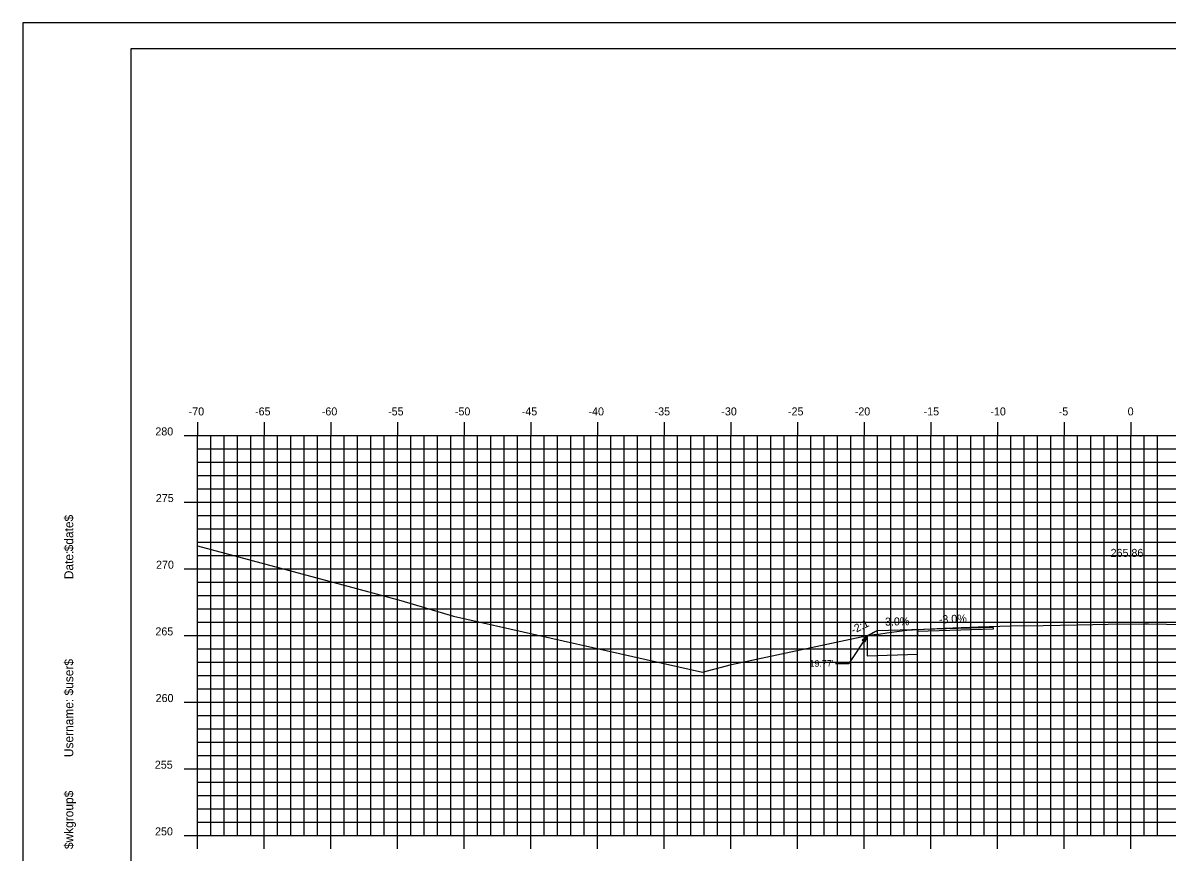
# Model space of a CAD drawing. Extents: x 1160718 to 1173142, y 616002 to 617630.
# Drawn here: x 1171431.6 to 1171517.4, y 616661.7 to 616723.9 of the extents above; entities that cross this region are included whole.
import ezdxf

# ---------------------------------------------------------------- set-up
doc = ezdxf.new("R2010")
doc.units = 0
for name, color, linetype in [('ANNOTATION', 7, 'Continuous'), ('BORDER', 7, 'Continuous'), ('D_Roadway_Centerline', 7, 'Continuous'), ('D_Roadway_Centerline_Text', 7, 'Continuous'), ('D_Roadway_Edge_Shoulder', 7, 'Continuous'), ('D_Roadway_Pavement', 7, 'Continuous'), ('D_Roadway_SlopeLines', 7, 'Continuous'), ('D_Roadway_SubGrade', 7, 'Continuous'), ('H_V ANNOTATION', 7, 'Continuous'), ('MAJOR', 7, 'Continuous'), ('MINOR', 7, 'Continuous'), ('PLOT BOUNDARY', 7, 'Continuous'), ('S_Roadway_Centerline', 7, 'Continuous'), ('SHADING', 7, 'Continuous')]:
    doc.layers.add(name, color=color, linetype=linetype)

msp = doc.modelspace()

# ---------------------------------------------------------------- linework, layer by layer
at = {"layer": 'ANNOTATION'}
for p, q in [((1171504.356, 616678.522), (1171495.626, 616678.26)), ((1171504.356, 616678.397), (1171498.69, 616678.227)), ((1171504.356, 616678.522), (1171504.356, 616678.397)), ((1171494.919, 616677.907), (1171493.548, 616675.822)), ((1171492.548, 616675.822), (1171493.548, 616675.822))]:
    msp.add_line(p, q, dxfattribs=at)
msp.add_lwpolyline([(1171494.54, 616677.558), (1171494.919, 616677.907), (1171494.749, 616677.42)], close=True, dxfattribs=at)
at = {"layer": 'BORDER'}
for p, q in [((1171599.69, 616721.928), (1171439.69, 616721.928)), ((1171439.69, 616721.928), (1171439.69, 616616.928))]:
    msp.add_line(p, q, dxfattribs=at)
at = {"layer": 'D_Roadway_Centerline'}
msp.add_lwpolyline([(1171495.111, 616678.003), (1171495.626, 616678.26)], dxfattribs=at)
at = {"layer": 'D_Roadway_Edge_Shoulder'}
msp.add_lwpolyline([(1171498.69, 616678.305), (1171498.69, 616677.972)], dxfattribs=at)
at = {"layer": 'D_Roadway_Pavement'}
msp.add_lwpolyline([(1171498.69, 616677.972), (1171498.69, 616677.972)], dxfattribs=at)
msp.add_lwpolyline([(1171498.69, 616677.972), (1171498.69, 616677.972)], dxfattribs=at)
at = {"layer": 'D_Roadway_SlopeLines'}
msp.add_lwpolyline([(1171495.626, 616678.26), (1171495.111, 616678.003)], dxfattribs=at)
at = {"layer": 'D_Roadway_SubGrade'}
for p, q in [((1171495.626, 616678.26), (1171494.919, 616677.907)), ((1171498.69, 616676.519), (1171498.69, 616678.352)), ((1171494.919, 616677.907), (1171494.919, 616676.406))]:
    msp.add_line(p, q, dxfattribs=at)
at = {"layer": 'MAJOR'}
for p, q in [((1171444.69, 616693.93), (1171444.69, 616692.928)), ((1171449.69, 616693.93), (1171449.69, 616692.928)), ((1171454.69, 616693.93), (1171454.69, 616692.928)), ((1171459.69, 616693.93), (1171459.69, 616692.928)), ((1171464.69, 616693.93), (1171464.69, 616692.928)), ((1171469.69, 616693.93), (1171469.69, 616692.928)), ((1171474.69, 616693.93), (1171474.69, 616692.928)), ((1171479.69, 616693.93), (1171479.69, 616692.928)), ((1171484.69, 616693.93), (1171484.69, 616692.928)), ((1171489.69, 616693.93), (1171489.69, 616692.928)), ((1171494.69, 616693.93), (1171494.69, 616692.928)), ((1171499.69, 616693.93), (1171499.69, 616692.928)), ((1171504.69, 616693.93), (1171504.69, 616692.928)), ((1171509.69, 616693.93), (1171509.69, 616692.928)), ((1171514.69, 616693.93), (1171514.69, 616692.928)), ((1171443.688, 616692.928), (1171444.69, 616692.928)), ((1171444.69, 616692.928), (1171584.69, 616692.928)), ((1171444.69, 616662.928), (1171444.69, 616692.928)), ((1171444.69, 616662.928), (1171444.69, 616692.928)), ((1171444.69, 616692.928), (1171584.69, 616692.928)), ((1171449.69, 616662.928), (1171449.69, 616692.928)), ((1171454.69, 616662.928), (1171454.69, 616692.928)), ((1171459.69, 616662.928), (1171459.69, 616692.928)), ((1171464.69, 616662.928), (1171464.69, 616692.928)), ((1171469.69, 616662.928), (1171469.69, 616692.928)), ((1171474.69, 616662.928), (1171474.69, 616692.928)), ((1171479.69, 616662.928), (1171479.69, 616692.928)), ((1171484.69, 616662.928), (1171484.69, 616692.928)), ((1171489.69, 616662.928), (1171489.69, 616692.928)), ((1171494.69, 616662.928), (1171494.69, 616692.928)), ((1171499.69, 616662.928), (1171499.69, 616692.928)), ((1171504.69, 616662.928), (1171504.69, 616692.928)), ((1171509.69, 616662.928), (1171509.69, 616692.928)), ((1171514.69, 616662.928), (1171514.69, 616692.928)), ((1171443.688, 616687.928), (1171444.69, 616687.928)), ((1171444.69, 616687.928), (1171584.69, 616687.928)), ((1171443.688, 616682.928), (1171444.69, 616682.928)), ((1171444.69, 616682.928), (1171584.69, 616682.928)), ((1171443.688, 616677.928), (1171444.69, 616677.928)), ((1171444.69, 616677.928), (1171584.69, 616677.928)), ((1171443.688, 616672.928), (1171444.69, 616672.928)), ((1171444.69, 616672.928), (1171584.69, 616672.928)), ((1171443.688, 616667.928), (1171444.69, 616667.928)), ((1171444.69, 616667.928), (1171584.69, 616667.928)), ((1171443.688, 616662.928), (1171444.69, 616662.928)), ((1171444.69, 616662.928), (1171584.69, 616662.928)), ((1171444.69, 616662.928), (1171584.69, 616662.928)), ((1171444.69, 616661.926), (1171444.69, 616662.928)), ((1171449.69, 616661.926), (1171449.69, 616662.928)), ((1171454.69, 616661.926), (1171454.69, 616662.928)), ((1171459.69, 616661.926), (1171459.69, 616662.928)), ((1171464.69, 616661.926), (1171464.69, 616662.928)), ((1171469.69, 616661.926), (1171469.69, 616662.928)), ((1171474.69, 616661.926), (1171474.69, 616662.928)), ((1171479.69, 616661.926), (1171479.69, 616662.928)), ((1171484.69, 616661.926), (1171484.69, 616662.928)), ((1171489.69, 616661.926), (1171489.69, 616662.928)), ((1171494.69, 616661.926), (1171494.69, 616662.928)), ((1171499.69, 616661.926), (1171499.69, 616662.928)), ((1171504.69, 616661.926), (1171504.69, 616662.928)), ((1171509.69, 616661.926), (1171509.69, 616662.928)), ((1171514.69, 616661.926), (1171514.69, 616662.928))]:
    msp.add_line(p, q, dxfattribs=at)
at = {"layer": 'MINOR'}
for p, q in [((1171445.69, 616662.928), (1171445.69, 616692.928)), ((1171446.69, 616662.928), (1171446.69, 616692.928)), ((1171447.69, 616662.928), (1171447.69, 616692.928)), ((1171448.69, 616662.928), (1171448.69, 616692.928)), ((1171450.69, 616662.928), (1171450.69, 616692.928)), ((1171451.69, 616662.928), (1171451.69, 616692.928)), ((1171452.69, 616662.928), (1171452.69, 616692.928)), ((1171453.69, 616662.928), (1171453.69, 616692.928)), ((1171455.69, 616662.928), (1171455.69, 616692.928)), ((1171456.69, 616662.928), (1171456.69, 616692.928)), ((1171457.69, 616662.928), (1171457.69, 616692.928)), ((1171458.69, 616662.928), (1171458.69, 616692.928)), ((1171460.69, 616662.928), (1171460.69, 616692.928)), ((1171461.69, 616662.928), (1171461.69, 616692.928)), ((1171462.69, 616662.928), (1171462.69, 616692.928)), ((1171463.69, 616662.928), (1171463.69, 616692.928)), ((1171465.69, 616662.928), (1171465.69, 616692.928)), ((1171466.69, 616662.928), (1171466.69, 616692.928)), ((1171467.69, 616662.928), (1171467.69, 616692.928)), ((1171468.69, 616662.928), (1171468.69, 616692.928)), ((1171470.69, 616662.928), (1171470.69, 616692.928)), ((1171471.69, 616662.928), (1171471.69, 616692.928)), ((1171472.69, 616662.928), (1171472.69, 616692.928)), ((1171473.69, 616662.928), (1171473.69, 616692.928)), ((1171475.69, 616662.928), (1171475.69, 616692.928)), ((1171476.69, 616662.928), (1171476.69, 616692.928)), ((1171477.69, 616662.928), (1171477.69, 616692.928)), ((1171478.69, 616662.928), (1171478.69, 616692.928)), ((1171480.69, 616662.928), (1171480.69, 616692.928)), ((1171481.69, 616662.928), (1171481.69, 616692.928)), ((1171482.69, 616662.928), (1171482.69, 616692.928)), ((1171483.69, 616662.928), (1171483.69, 616692.928)), ((1171485.69, 616662.928), (1171485.69, 616692.928)), ((1171486.69, 616662.928), (1171486.69, 616692.928)), ((1171487.69, 616662.928), (1171487.69, 616692.928)), ((1171488.69, 616662.928), (1171488.69, 616692.928)), ((1171490.69, 616662.928), (1171490.69, 616692.928)), ((1171491.69, 616662.928), (1171491.69, 616692.928)), ((1171492.69, 616662.928), (1171492.69, 616692.928)), ((1171493.69, 616662.928), (1171493.69, 616692.928)), ((1171495.69, 616662.928), (1171495.69, 616692.928)), ((1171496.69, 616662.928), (1171496.69, 616692.928)), ((1171497.69, 616662.928), (1171497.69, 616692.928)), ((1171498.69, 616662.928), (1171498.69, 616692.928)), ((1171500.69, 616662.928), (1171500.69, 616692.928)), ((1171501.69, 616662.928), (1171501.69, 616692.928)), ((1171502.69, 616662.928), (1171502.69, 616692.928)), ((1171503.69, 616662.928), (1171503.69, 616692.928)), ((1171505.69, 616662.928), (1171505.69, 616692.928)), ((1171506.69, 616662.928), (1171506.69, 616692.928)), ((1171507.69, 616662.928), (1171507.69, 616692.928)), ((1171508.69, 616662.928), (1171508.69, 616692.928)), ((1171510.69, 616662.928), (1171510.69, 616692.928)), ((1171511.69, 616662.928), (1171511.69, 616692.928)), ((1171512.69, 616662.928), (1171512.69, 616692.928)), ((1171513.69, 616662.928), (1171513.69, 616692.928)), ((1171515.69, 616662.928), (1171515.69, 616692.928)), ((1171516.69, 616662.928), (1171516.69, 616692.928)), ((1171444.69, 616691.928), (1171584.69, 616691.928)), ((1171444.69, 616691.928), (1171445.692, 616691.928)), ((1171444.69, 616690.928), (1171584.69, 616690.928)), ((1171444.69, 616690.928), (1171445.692, 616690.928)), ((1171444.69, 616689.928), (1171584.69, 616689.928)), ((1171444.69, 616689.928), (1171445.692, 616689.928)), ((1171444.69, 616688.928), (1171584.69, 616688.928)), ((1171444.69, 616688.928), (1171445.692, 616688.928)), ((1171444.69, 616686.928), (1171584.69, 616686.928)), ((1171444.69, 616686.928), (1171445.692, 616686.928)), ((1171444.69, 616685.928), (1171584.69, 616685.928)), ((1171444.69, 616685.928), (1171445.692, 616685.928)), ((1171444.69, 616684.928), (1171584.69, 616684.928)), ((1171444.69, 616684.928), (1171445.692, 616684.928)), ((1171444.69, 616683.928), (1171584.69, 616683.928)), ((1171444.69, 616683.928), (1171445.692, 616683.928)), ((1171444.69, 616681.928), (1171584.69, 616681.928)), ((1171444.69, 616681.928), (1171445.692, 616681.928)), ((1171444.69, 616680.928), (1171584.69, 616680.928)), ((1171444.69, 616680.928), (1171445.692, 616680.928)), ((1171444.69, 616679.928), (1171584.69, 616679.928)), ((1171444.69, 616679.928), (1171445.692, 616679.928)), ((1171444.69, 616678.928), (1171584.69, 616678.928)), ((1171444.69, 616678.928), (1171445.692, 616678.928)), ((1171444.69, 616676.928), (1171584.69, 616676.928)), ((1171444.69, 616676.928), (1171445.692, 616676.928)), ((1171444.69, 616675.928), (1171584.69, 616675.928)), ((1171444.69, 616675.928), (1171445.692, 616675.928)), ((1171444.69, 616674.928), (1171584.69, 616674.928)), ((1171444.69, 616674.928), (1171445.692, 616674.928)), ((1171444.69, 616673.928), (1171584.69, 616673.928)), ((1171444.69, 616673.928), (1171445.692, 616673.928)), ((1171444.69, 616671.928), (1171584.69, 616671.928)), ((1171444.69, 616671.928), (1171445.692, 616671.928)), ((1171444.69, 616670.928), (1171584.69, 616670.928)), ((1171444.69, 616670.928), (1171445.692, 616670.928)), ((1171444.69, 616669.928), (1171584.69, 616669.928)), ((1171444.69, 616669.928), (1171445.692, 616669.928)), ((1171444.69, 616668.928), (1171584.69, 616668.928)), ((1171444.69, 616668.928), (1171445.692, 616668.928)), ((1171444.69, 616666.928), (1171584.69, 616666.928)), ((1171444.69, 616666.928), (1171445.692, 616666.928)), ((1171444.69, 616665.928), (1171584.69, 616665.928)), ((1171444.69, 616665.928), (1171445.692, 616665.928)), ((1171444.69, 616664.928), (1171584.69, 616664.928)), ((1171444.69, 616664.928), (1171445.692, 616664.928)), ((1171444.69, 616663.928), (1171584.69, 616663.928)), ((1171444.69, 616663.928), (1171445.692, 616663.928))]:
    msp.add_line(p, q, dxfattribs=at)
at = {"layer": 'PLOT BOUNDARY'}
msp.add_lwpolyline([(1171431.597, 616613.869), (1171601.597, 616613.869), (1171601.597, 616723.869), (1171431.597, 616723.869)], close=True, dxfattribs=at)
at = {"layer": 'S_Roadway_Centerline'}
msp.add_lwpolyline([(1171444.69, 616684.642), (1171456.61, 616681.445), (1171459.932, 616680.553), (1171463.889, 616679.359), (1171482.559, 616675.164), (1171484.751, 616675.739), (1171494.804, 616677.89), (1171495.449, 616677.983), (1171495.768, 616678.022), (1171496.385, 616678.111), (1171497.89, 616678.318), (1171499.628, 616678.415), (1171500.68, 616678.474), (1171503.25, 616678.56), (1171505.682, 616678.641), (1171508.118, 616678.682), (1171510.684, 616678.728), (1171512.986, 616678.762), (1171515.686, 616678.799), (1171515.858, 616678.8), (1171516.02, 616678.801), (1171518.703, 616678.737)], dxfattribs=at)
at = {"layer": 'SHADING'}
msp.add_line((1171494.919, 616676.406), (1171498.69, 616676.519), dxfattribs=at)

# ---------------------------------------------------------------- texts
at = {"layer": 'ANNOTATION'}
for s, rotation, p in [('-2:1', 26.56505, (1171493.878, 616678.02)), ('-3.0%', 1.14576, (1171495.988, 616678.652)), ('-3.0%', 2.4795, (1171500.298, 616678.823))]:
    msp.add_text(s, height=0.6, rotation=rotation, dxfattribs=at).set_placement(p)
msp.add_text("19.77'", height=0.5, dxfattribs=at).set_placement((1171490.593, 616675.572))
at = {"layer": 'BORDER'}
for s, p in [('$date$', (1171435.375, 616684.234)), ('Date:', (1171435.375, 616682.145)), ('$user$', (1171435.375, 616673.42)), ('Username:', (1171435.375, 616668.796)), ('$wkgroup$', (1171435.375, 616661.898))]:
    msp.add_text(s, height=0.6696, rotation=90, dxfattribs=at).set_placement(p)
at = {"layer": 'D_Roadway_Centerline'}
for s, p in [('C', (1171514.685, 616678.785)), ('L', (1171514.69, 616678.778))]:
    msp.add_text(s, height=0.0146, dxfattribs=at).set_placement(p)
at = {"layer": 'D_Roadway_Centerline_Text'}
msp.add_text('265.86', height=0.6, dxfattribs=at).set_placement((1171513.17, 616683.817))
at = {"layer": 'H_V ANNOTATION'}
for s, p in [('-70', (1171444.031, 616694.428)), ('-65', (1171449.007, 616694.428)), ('-60', (1171454.015, 616694.428)), ('-55', (1171458.986, 616694.428)), ('-50', (1171463.994, 616694.428)), ('-45', (1171469.007, 616694.428)), ('-40', (1171474.015, 616694.428)), ('-35', (1171478.97, 616694.428)), ('-30', (1171483.978, 616694.428)), ('-25', (1171488.975, 616694.428)), ('-20', (1171493.983, 616694.428)), ('-15', (1171499.147, 616694.428)), ('-10', (1171504.155, 616694.428)), ('-5', (1171509.28, 616694.428)), ('0', (1171514.449, 616694.428)), ('280', (1171441.53, 616692.928)), ('275', (1171441.568, 616687.928)), ('270', (1171441.584, 616682.928)), ('265', (1171441.536, 616677.928)), ('260', (1171441.552, 616672.928)), ('255', (1171441.493, 616667.928)), ('250', (1171441.509, 616662.928))]:
    msp.add_text(s, height=0.6, dxfattribs=at).set_placement(p)

doc.saveas('drawing.dxf')
